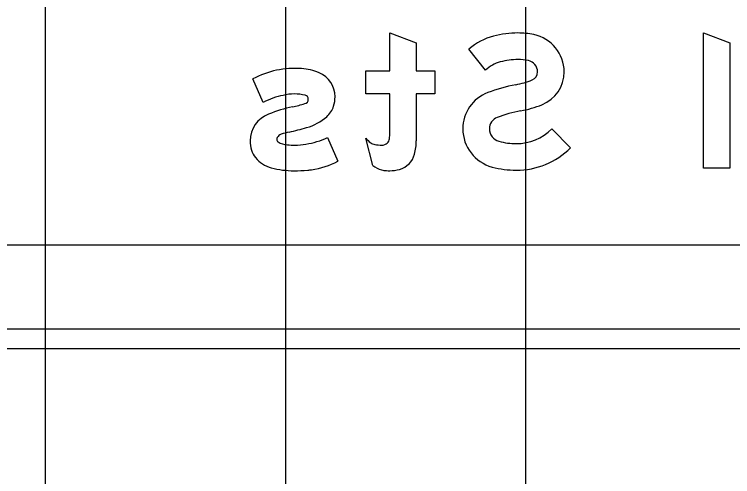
# Model space of a CAD drawing. Extents: x 2193008 to 2198143, y 1236112 to 1237864.
# Drawn here: x 2196730.45 to 2196736.43, y 1237203.12 to 1237206.96 of the extents above; entities that cross this region are included whole.
import ezdxf

# ---------------------------------------------------------------- set-up
doc = ezdxf.new("R2010")
doc.units = 0
for name, color, linetype in [('GSBWFILL', 7, 'Continuous'), ('GSCOLORFILL', 7, 'Continuous'), ('GSOUTLINE', 7, 'Continuous'), ('M-ROADS', 7, 'Continuous')]:
    doc.layers.add(name, color=color, linetype=linetype)

msp = doc.modelspace()

# ---------------------------------------------------------------- linework, layer by layer
at = {"layer": 'GSBWFILL'}
for p, q in [((2196732.5199, 1237206.2312), (2196732.4339, 1237206.4286)), ((2196733.0553, 1237205.9391), (2196733.1412, 1237205.7417)), ((2196733.432, 1237205.7055), (2196733.3738, 1237205.9347)), ((2196733.1412, 1237205.7417), (2196733.1412, 1237205.7417))]:
    msp.add_line(p, q, dxfattribs=at)
for points in [[(2196733.5731, 1237205.9783), (2196733.5731, 1237206.3022), (2196733.3738, 1237206.3022), (2196733.3738, 1237206.4932), (2196733.5731, 1237206.4932), (2196733.5731, 1237206.8115), (2196733.7945, 1237206.7275), (2196733.7945, 1237206.4932), (2196733.9495, 1237206.4932), (2196733.9495, 1237206.3022), (2196733.7945, 1237206.3022), (2196733.7945, 1237205.9114)], [(2196734.3702, 1237206.4999), (2196734.2333, 1237206.6746)], [(2196734.923, 1237206.0103), (2196735.0789, 1237205.8531)]]:
    msp.add_lwpolyline(points, dxfattribs=at)
msp.add_lwpolyline([(2196736.1861, 1237205.6849), (2196736.1861, 1237206.8115), (2196736.4075, 1237206.7275), (2196736.4075, 1237205.6849)], close=True, dxfattribs=at)
for centre, major_axis, ratio, start_param, end_param in [((2196734.5673, 1237206.2922), (0, -0.5078), 0.999999, 3.398544, 3.859626), ((2196734.6416, 1237206.0097), (0, -0.7999), 0.999999, 3.141593, 3.398544), ((2196734.6416, 1237206.1573), (0, -0.6523), 0.999999, 2.938834, 3.141593), ((2196734.709, 1237206.4856), (0, -0.3172), 0.999999, 1.570796, 2.938834), ((2196734.5673, 1237206.2922), (0, -0.2864), 0.999999, 3.398544, 3.900941), ((2196734.6416, 1237206.0097), (0, -0.5784), 0.999999, 3.141593, 3.398544), ((2196734.6416, 1237206.1573), (0, -0.4308), 0.999999, 2.938834, 3.141593), ((2196734.709, 1237206.4856), (0, -0.0957), 0.999999, 1.570796, 2.938834), ((2196732.7864, 1237205.7563), (0, -0.759), 0.999997, 3.072477, 3.624487), ((2196732.8058, 1237206.0527), (0, -0.462), 0.999997, 2.743586, 3.070215), ((2196734.7324, 1237206.4856), (0, -0.0724), 0.999999, 0.380343, 1.570796), ((2196734.7324, 1237206.4856), (0, -0.2938), 0.999999, 0.380343, 1.570796), ((2196732.9008, 1237206.2786), (0, -0.217), 0.999997, 1.570796, 2.743586), ((2196734.8702, 1237205.0537), (0, -1.348), 0.999999, 3.325745, 3.506141), ((2196734.4911, 1237207.0891), (0, -0.7224), 0.999999, 0.184152, 0.380343), ((2196734.5046, 1237206.0117), (0, -0.3226), 0.999999, 3.506141, 4.712389), ((2196732.8034, 1237205.6989), (0, -0.6031), 0.999997, 3.338032, 3.630981), ((2196732.7778, 1237205.9385), (0, -0.3638), 0.999997, 3.141593, 3.397636), ((2196732.7778, 1237205.918), (0, -0.3842), 0.999997, 2.901836, 3.141593), ((2196732.8563, 1237206.2588), (0, -0.0388), 0.999997, 0.253513, 1.570796), ((2196732.8618, 1237206.2588), (0, -0.0332), 0.999997, 1.570796, 2.922682), ((2196732.8586, 1237206.2786), (0, -0.2592), 0.999997, 1.261814, 1.570796), ((2196733.0524, 1237204.9181), (0, -1.3103), 0.999997, 3.364401, 3.523567), ((2196732.618, 1237207.0104), (0, -0.8272), 0.999997, 0.175996, 0.304513), ((2196732.9209, 1237206.2587), (0, -0.1938), 0.999997, 0.715933, 1.261814), ((2196734.4911, 1237207.0891), (0, -0.9438), 0.999999, 0.184153, 0.380343), ((2196732.6485, 1237205.9115), (0, -0.2381), 0.999997, 3.504827, 4.712389), ((2196734.8702, 1237205.0537), (0, -1.1265), 0.999999, 3.325745, 3.506141), ((2196732.7651, 1237206.4378), (0, -0.4312), 0.999997, 0.27219, 0.715933), ((2196734.5046, 1237206.0117), (0, -0.1011), 0.999999, 3.506141, 4.712389), ((2196732.141, 1237208.5819), (0, -2.6643), 0.999997, 0.224926, 0.281465), ((2196734.511, 1237206.0117), (0, -0.3289), 0.999999, 4.712389, 6.023261), ((2196734.511, 1237206.0117), (0, -0.1075), 0.999999, 4.712389, 6.023261), ((2196734.6281, 1237206.3078), (0, -0.4189), 0.999999, 0, 0.780986), ((2196732.6865, 1237205.9134), (0, -0.0564), 0.999997, 3.479847, 4.217048), ((2196733.0124, 1237204.8214), (0, -1.1959), 0.999997, 3.375497, 3.433827), ((2196732.1869, 1237205.9783), (0, -1.3862), 0.999995, 1.535587, 1.570796), ((2196732.6884, 1237205.9115), (0, -0.2779), 0.999997, 4.712389, 4.998228), ((2196732.6734, 1237205.9233), (0, -0.0402), 0.999997, 4.278426, 4.712389), ((2196732.6588, 1237205.9233), (0, -0.0256), 0.999997, 4.712389, 5.655546), ((2196732.7248, 1237206.0288), (0, -0.15), 0.999997, 5.712813, 6.255364), ((2196732.7817, 1237206.3796), (0, -0.5036), 0.999997, 0, 0.186782), ((2196732.7771, 1237206.5345), (0, -0.6571), 0.999997, 0.149874, 0.437042), ((2196733.5195, 1237206.0434), (0, -0.1818), 0.999995, 5.35314, 5.6685), ((2196733.4625, 1237205.9627), (0, -0.083), 0.999995, 5.6685, 6.114016), ((2196733.5074, 1237205.9426), (0, -0.0667), 0.999995, 0, 0.733764), ((2196733.5094, 1237205.9403), (0, -0.0637), 0.999995, 0.733764, 1.400742), ((2196733.3648, 1237205.9114), (0, -0.4297), 0.999995, 1.310894, 1.570796), ((2196734.6281, 1237206.4521), (0, -0.5632), 0.999999, 6.023261, 6.283185), ((2196732.5811, 1237205.88), (0, -0.1661), 0.999997, 4.998228, 5.415191), ((2196732.7817, 1237206.5081), (0, -0.6322), 0.999997, 6.186356, 6.283185), ((2196733.5074, 1237206.2256), (0, -0.3497), 0.999995, 6.114016, 6.283185), ((2196734.6281, 1237206.3078), (0, -0.6403), 0.999999, 0, 0.780986), ((2196732.6582, 1237205.9415), (0, -0.2647), 0.999997, 5.404371, 6.010518), ((2196733.6062, 1237205.8472), (0, -0.1799), 0.999995, 0.272066, 1.310894), ((2196732.8254, 1237206.3483), (0, -0.6839), 0.999997, 0.141904, 0.480032), ((2196733.5802, 1237205.9233), (0, -0.2634), 0.999995, 5.685934, 5.997023), ((2196732.7746, 1237206.4156), (0, -0.7528), 0.999997, 6.031098, 6.283185), ((2196732.7746, 1237207.0227), (0, -1.3599), 0.999997, 0, 0.085388), ((2196732.8438, 1237206.2194), (0, -0.5536), 0.999997, 0.084614, 0.141904), ((2196733.5566, 1237205.8432), (0, -0.1799), 0.999995, 5.997023, 6.219044), ((2196733.5731, 1237206.0995), (0, -0.4367), 0.999995, 6.219044, 6.283185), ((2196733.5731, 1237205.966), (0, -0.3032), 0.999995, 6.283185, 6.555252), ((2196734.6281, 1237206.4521), (0, -0.7846), 0.999999, 6.023261, 6.283185)]:
    msp.add_ellipse(centre, major_axis=major_axis, ratio=ratio, start_param=start_param, end_param=end_param, dxfattribs=at)
at = {"layer": 'GSCOLORFILL'}
for p, q in [((2196732.5199, 1237206.2312), (2196732.4339, 1237206.4286)), ((2196733.0553, 1237205.9391), (2196733.1412, 1237205.7417)), ((2196733.432, 1237205.7055), (2196733.3738, 1237205.9347)), ((2196733.1412, 1237205.7417), (2196733.1412, 1237205.7417)), ((2196725.462, 1237204.3467), (2196741.4527, 1237204.3467)), ((2196741.4527, 1237204.1802), (2196725.462, 1237204.1802))]:
    msp.add_line(p, q, dxfattribs=at)
for points in [[(2196733.5731, 1237205.9783), (2196733.5731, 1237206.3022), (2196733.3738, 1237206.3022), (2196733.3738, 1237206.4932), (2196733.5731, 1237206.4932), (2196733.5731, 1237206.8115), (2196733.7945, 1237206.7275), (2196733.7945, 1237206.4932), (2196733.9495, 1237206.4932), (2196733.9495, 1237206.3022), (2196733.7945, 1237206.3022), (2196733.7945, 1237205.9114)], [(2196734.3702, 1237206.4999), (2196734.2333, 1237206.6746)], [(2196734.923, 1237206.0103), (2196735.0789, 1237205.8531)]]:
    msp.add_lwpolyline(points, dxfattribs=at)
msp.add_lwpolyline([(2196736.1861, 1237205.6849), (2196736.1861, 1237206.8115), (2196736.4075, 1237206.7275), (2196736.4075, 1237205.6849)], close=True, dxfattribs=at)
for centre, major_axis, ratio, start_param, end_param in [((2196734.5673, 1237206.2922), (0, -0.5078), 0.999999, 3.398544, 3.859626), ((2196734.6416, 1237206.0097), (0, -0.7999), 0.999999, 3.141593, 3.398544), ((2196734.6416, 1237206.1573), (0, -0.6523), 0.999999, 2.938834, 3.141593), ((2196734.709, 1237206.4856), (0, -0.3172), 0.999999, 1.570796, 2.938834), ((2196734.5673, 1237206.2922), (0, -0.2864), 0.999999, 3.398544, 3.900941), ((2196734.6416, 1237206.0097), (0, -0.5784), 0.999999, 3.141593, 3.398544), ((2196734.6416, 1237206.1573), (0, -0.4308), 0.999999, 2.938834, 3.141593), ((2196734.709, 1237206.4856), (0, -0.0957), 0.999999, 1.570796, 2.938834), ((2196732.7864, 1237205.7563), (0, -0.759), 0.999997, 3.072477, 3.624487), ((2196732.8058, 1237206.0527), (0, -0.462), 0.999997, 2.743586, 3.070215), ((2196734.7324, 1237206.4856), (0, -0.0724), 0.999999, 0.380343, 1.570796), ((2196734.7324, 1237206.4856), (0, -0.2938), 0.999999, 0.380343, 1.570796), ((2196732.9008, 1237206.2786), (0, -0.217), 0.999997, 1.570796, 2.743586), ((2196734.8702, 1237205.0537), (0, -1.348), 0.999999, 3.325745, 3.506141), ((2196734.4911, 1237207.0891), (0, -0.7224), 0.999999, 0.184152, 0.380343), ((2196734.5046, 1237206.0117), (0, -0.3226), 0.999999, 3.506141, 4.712389), ((2196732.8034, 1237205.6989), (0, -0.6031), 0.999997, 3.338032, 3.630981), ((2196732.7778, 1237205.9385), (0, -0.3638), 0.999997, 3.141593, 3.397636), ((2196732.7778, 1237205.918), (0, -0.3842), 0.999997, 2.901836, 3.141593), ((2196732.8563, 1237206.2588), (0, -0.0388), 0.999997, 0.253513, 1.570796), ((2196732.8618, 1237206.2588), (0, -0.0332), 0.999997, 1.570796, 2.922682), ((2196732.8586, 1237206.2786), (0, -0.2592), 0.999997, 1.261814, 1.570796), ((2196733.0524, 1237204.9181), (0, -1.3103), 0.999997, 3.364401, 3.523567), ((2196732.618, 1237207.0104), (0, -0.8272), 0.999997, 0.175996, 0.304513), ((2196732.9209, 1237206.2587), (0, -0.1938), 0.999997, 0.715933, 1.261814), ((2196734.4911, 1237207.0891), (0, -0.9438), 0.999999, 0.184153, 0.380343), ((2196732.6485, 1237205.9115), (0, -0.2381), 0.999997, 3.504827, 4.712389), ((2196734.8702, 1237205.0537), (0, -1.1265), 0.999999, 3.325745, 3.506141), ((2196732.7651, 1237206.4378), (0, -0.4312), 0.999997, 0.27219, 0.715933), ((2196734.5046, 1237206.0117), (0, -0.1011), 0.999999, 3.506141, 4.712389), ((2196732.141, 1237208.5819), (0, -2.6643), 0.999997, 0.224926, 0.281465), ((2196734.511, 1237206.0117), (0, -0.3289), 0.999999, 4.712389, 6.023261), ((2196734.511, 1237206.0117), (0, -0.1075), 0.999999, 4.712389, 6.023261), ((2196734.6281, 1237206.3078), (0, -0.4189), 0.999999, 0, 0.780986), ((2196732.6865, 1237205.9134), (0, -0.0564), 0.999997, 3.479847, 4.217048), ((2196733.0124, 1237204.8214), (0, -1.1959), 0.999997, 3.375497, 3.433827), ((2196732.1869, 1237205.9783), (0, -1.3862), 0.999995, 1.535587, 1.570796), ((2196732.6884, 1237205.9115), (0, -0.2779), 0.999997, 4.712389, 4.998228), ((2196732.6734, 1237205.9233), (0, -0.0402), 0.999997, 4.278426, 4.712389), ((2196732.6588, 1237205.9233), (0, -0.0256), 0.999997, 4.712389, 5.655546), ((2196732.7248, 1237206.0288), (0, -0.15), 0.999997, 5.712813, 6.255364), ((2196732.7817, 1237206.3796), (0, -0.5036), 0.999997, 0, 0.186782), ((2196732.7771, 1237206.5345), (0, -0.6571), 0.999997, 0.149874, 0.437042), ((2196733.5195, 1237206.0434), (0, -0.1818), 0.999995, 5.35314, 5.6685), ((2196733.4625, 1237205.9627), (0, -0.083), 0.999995, 5.6685, 6.114016), ((2196733.5074, 1237205.9426), (0, -0.0667), 0.999995, 0, 0.733764), ((2196733.5094, 1237205.9403), (0, -0.0637), 0.999995, 0.733764, 1.400742), ((2196733.3648, 1237205.9114), (0, -0.4297), 0.999995, 1.310894, 1.570796), ((2196734.6281, 1237206.4521), (0, -0.5632), 0.999999, 6.023261, 6.283185), ((2196732.5811, 1237205.88), (0, -0.1661), 0.999997, 4.998228, 5.415191), ((2196732.7817, 1237206.5081), (0, -0.6322), 0.999997, 6.186356, 6.283185), ((2196733.5074, 1237206.2256), (0, -0.3497), 0.999995, 6.114016, 6.283185), ((2196734.6281, 1237206.3078), (0, -0.6403), 0.999999, 0, 0.780986), ((2196732.6582, 1237205.9415), (0, -0.2647), 0.999997, 5.404371, 6.010518), ((2196733.6062, 1237205.8472), (0, -0.1799), 0.999995, 0.272066, 1.310894), ((2196732.8254, 1237206.3483), (0, -0.6839), 0.999997, 0.141904, 0.480032), ((2196733.5802, 1237205.9233), (0, -0.2634), 0.999995, 5.685934, 5.997023), ((2196732.7746, 1237206.4156), (0, -0.7528), 0.999997, 6.031098, 6.283185), ((2196732.7746, 1237207.0227), (0, -1.3599), 0.999997, 0, 0.085388), ((2196732.8438, 1237206.2194), (0, -0.5536), 0.999997, 0.084614, 0.141904), ((2196733.5566, 1237205.8432), (0, -0.1799), 0.999995, 5.997023, 6.219044), ((2196733.5731, 1237206.0995), (0, -0.4367), 0.999995, 6.219044, 6.283185), ((2196733.5731, 1237205.966), (0, -0.3032), 0.999995, 6.283185, 6.555252), ((2196734.6281, 1237206.4521), (0, -0.7846), 0.999999, 6.023261, 6.283185)]:
    msp.add_ellipse(centre, major_axis=major_axis, ratio=ratio, start_param=start_param, end_param=end_param, dxfattribs=at)
at = {"layer": 'GSOUTLINE'}
for p, q in [((2196732.5199, 1237206.2312), (2196732.4339, 1237206.4286)), ((2196733.0553, 1237205.9391), (2196733.1412, 1237205.7417)), ((2196733.432, 1237205.7055), (2196733.3738, 1237205.9347)), ((2196733.1412, 1237205.7417), (2196733.1412, 1237205.7417))]:
    msp.add_line(p, q, dxfattribs=at)
for points in [[(2196733.5731, 1237205.9783), (2196733.5731, 1237206.3022), (2196733.3738, 1237206.3022), (2196733.3738, 1237206.4932), (2196733.5731, 1237206.4932), (2196733.5731, 1237206.8115), (2196733.7945, 1237206.7275), (2196733.7945, 1237206.4932), (2196733.9495, 1237206.4932), (2196733.9495, 1237206.3022), (2196733.7945, 1237206.3022), (2196733.7945, 1237205.9114)], [(2196734.3702, 1237206.4999), (2196734.2333, 1237206.6746)], [(2196734.923, 1237206.0103), (2196735.0789, 1237205.8531)]]:
    msp.add_lwpolyline(points, dxfattribs=at)
msp.add_lwpolyline([(2196736.1861, 1237205.6849), (2196736.1861, 1237206.8115), (2196736.4075, 1237206.7275), (2196736.4075, 1237205.6849)], close=True, dxfattribs=at)
for centre, major_axis, ratio, start_param, end_param in [((2196734.5673, 1237206.2922), (0, -0.5078), 0.999999, 3.398544, 3.859626), ((2196734.6416, 1237206.0097), (0, -0.7999), 0.999999, 3.141593, 3.398544), ((2196734.6416, 1237206.1573), (0, -0.6523), 0.999999, 2.938834, 3.141593), ((2196734.709, 1237206.4856), (0, -0.3172), 0.999999, 1.570796, 2.938834), ((2196734.5673, 1237206.2922), (0, -0.2864), 0.999999, 3.398544, 3.900941), ((2196734.6416, 1237206.0097), (0, -0.5784), 0.999999, 3.141593, 3.398544), ((2196734.6416, 1237206.1573), (0, -0.4308), 0.999999, 2.938834, 3.141593), ((2196734.709, 1237206.4856), (0, -0.0957), 0.999999, 1.570796, 2.938834), ((2196732.7864, 1237205.7563), (0, -0.759), 0.999997, 3.072477, 3.624487), ((2196732.8058, 1237206.0527), (0, -0.462), 0.999997, 2.743586, 3.070215), ((2196734.7324, 1237206.4856), (0, -0.0724), 0.999999, 0.380343, 1.570796), ((2196734.7324, 1237206.4856), (0, -0.2938), 0.999999, 0.380343, 1.570796), ((2196732.9008, 1237206.2786), (0, -0.217), 0.999997, 1.570796, 2.743586), ((2196734.8702, 1237205.0537), (0, -1.348), 0.999999, 3.325745, 3.506141), ((2196734.4911, 1237207.0891), (0, -0.7224), 0.999999, 0.184152, 0.380343), ((2196734.5046, 1237206.0117), (0, -0.3226), 0.999999, 3.506141, 4.712389), ((2196732.8034, 1237205.6989), (0, -0.6031), 0.999997, 3.338032, 3.630981), ((2196732.7778, 1237205.9385), (0, -0.3638), 0.999997, 3.141593, 3.397636), ((2196732.7778, 1237205.918), (0, -0.3842), 0.999997, 2.901836, 3.141593), ((2196732.8563, 1237206.2588), (0, -0.0388), 0.999997, 0.253513, 1.570796), ((2196732.8618, 1237206.2588), (0, -0.0332), 0.999997, 1.570796, 2.922682), ((2196732.8586, 1237206.2786), (0, -0.2592), 0.999997, 1.261814, 1.570796), ((2196733.0524, 1237204.9181), (0, -1.3103), 0.999997, 3.364401, 3.523567), ((2196732.618, 1237207.0104), (0, -0.8272), 0.999997, 0.175996, 0.304513), ((2196732.9209, 1237206.2587), (0, -0.1938), 0.999997, 0.715933, 1.261814), ((2196734.4911, 1237207.0891), (0, -0.9438), 0.999999, 0.184153, 0.380343), ((2196732.6485, 1237205.9115), (0, -0.2381), 0.999997, 3.504827, 4.712389), ((2196734.8702, 1237205.0537), (0, -1.1265), 0.999999, 3.325745, 3.506141), ((2196732.7651, 1237206.4378), (0, -0.4312), 0.999997, 0.27219, 0.715933), ((2196734.5046, 1237206.0117), (0, -0.1011), 0.999999, 3.506141, 4.712389), ((2196732.141, 1237208.5819), (0, -2.6643), 0.999997, 0.224926, 0.281465), ((2196734.511, 1237206.0117), (0, -0.3289), 0.999999, 4.712389, 6.023261), ((2196734.511, 1237206.0117), (0, -0.1075), 0.999999, 4.712389, 6.023261), ((2196734.6281, 1237206.3078), (0, -0.4189), 0.999999, 0, 0.780986), ((2196732.6865, 1237205.9134), (0, -0.0564), 0.999997, 3.479847, 4.217048), ((2196733.0124, 1237204.8214), (0, -1.1959), 0.999997, 3.375497, 3.433827), ((2196732.1869, 1237205.9783), (0, -1.3862), 0.999995, 1.535587, 1.570796), ((2196732.6884, 1237205.9115), (0, -0.2779), 0.999997, 4.712389, 4.998228), ((2196732.6734, 1237205.9233), (0, -0.0402), 0.999997, 4.278426, 4.712389), ((2196732.6588, 1237205.9233), (0, -0.0256), 0.999997, 4.712389, 5.655546), ((2196732.7248, 1237206.0288), (0, -0.15), 0.999997, 5.712813, 6.255364), ((2196732.7817, 1237206.3796), (0, -0.5036), 0.999997, 0, 0.186782), ((2196732.7771, 1237206.5345), (0, -0.6571), 0.999997, 0.149874, 0.437042), ((2196733.5195, 1237206.0434), (0, -0.1818), 0.999995, 5.35314, 5.6685), ((2196733.4625, 1237205.9627), (0, -0.083), 0.999995, 5.6685, 6.114016), ((2196733.5074, 1237205.9426), (0, -0.0667), 0.999995, 0, 0.733764), ((2196733.5094, 1237205.9403), (0, -0.0637), 0.999995, 0.733764, 1.400742), ((2196733.3648, 1237205.9114), (0, -0.4297), 0.999995, 1.310894, 1.570796), ((2196734.6281, 1237206.4521), (0, -0.5632), 0.999999, 6.023261, 6.283185), ((2196732.5811, 1237205.88), (0, -0.1661), 0.999997, 4.998228, 5.415191), ((2196732.7817, 1237206.5081), (0, -0.6322), 0.999997, 6.186356, 6.283185), ((2196733.5074, 1237206.2256), (0, -0.3497), 0.999995, 6.114016, 6.283185), ((2196734.6281, 1237206.3078), (0, -0.6403), 0.999999, 0, 0.780986), ((2196732.6582, 1237205.9415), (0, -0.2647), 0.999997, 5.404371, 6.010518), ((2196733.6062, 1237205.8472), (0, -0.1799), 0.999995, 0.272066, 1.310894), ((2196732.8254, 1237206.3483), (0, -0.6839), 0.999997, 0.141904, 0.480032), ((2196733.5802, 1237205.9233), (0, -0.2634), 0.999995, 5.685934, 5.997023), ((2196732.7746, 1237206.4156), (0, -0.7528), 0.999997, 6.031098, 6.283185), ((2196732.7746, 1237207.0227), (0, -1.3599), 0.999997, 0, 0.085388), ((2196732.8438, 1237206.2194), (0, -0.5536), 0.999997, 0.084614, 0.141904), ((2196733.5566, 1237205.8432), (0, -0.1799), 0.999995, 5.997023, 6.219044), ((2196733.5731, 1237206.0995), (0, -0.4367), 0.999995, 6.219044, 6.283185), ((2196733.5731, 1237205.966), (0, -0.3032), 0.999995, 6.283185, 6.555252), ((2196734.6281, 1237206.4521), (0, -0.7846), 0.999999, 6.023261, 6.283185)]:
    msp.add_ellipse(centre, major_axis=major_axis, ratio=ratio, start_param=start_param, end_param=end_param, dxfattribs=at)
at = {"layer": 'M-ROADS'}
for p, q in [((2196730.7065, 1237153.0462), (2196730.7065, 1237223.0462)), ((2196732.7065, 1237153.0462), (2196732.7065, 1237223.0462)), ((2196734.7065, 1237153.0462), (2196734.7065, 1237223.0462)), ((2196614.7065, 1237205.0462), (2196874.7065, 1237205.0462))]:
    msp.add_line(p, q, dxfattribs=at)

doc.saveas('drawing.dxf')
